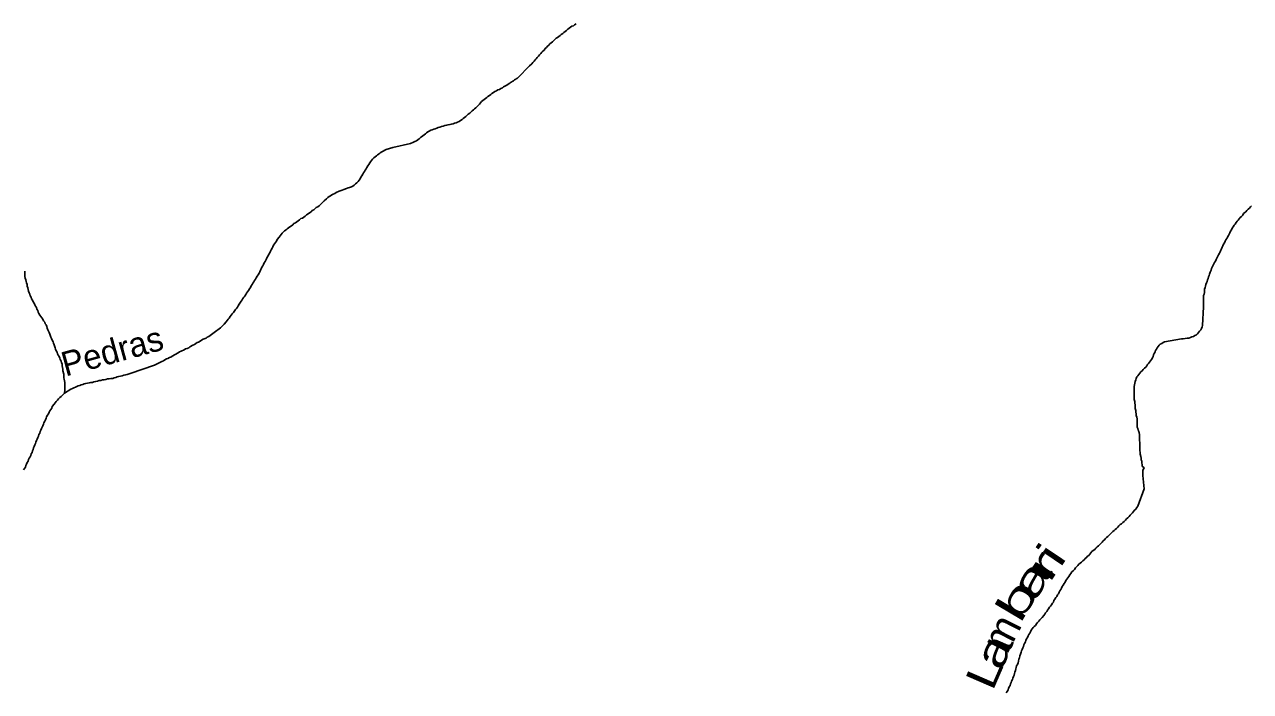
# Model space of a CAD drawing. Extents: x 785.9 to 812.4, y 7674.9 to 7703.1.
# Drawn here: x 797.178 to 801.186, y 7688.275 to 7690.456 of the extents above; entities that cross this region are included whole.
import ezdxf
from ezdxf.enums import TextEntityAlignment as Align

# ---------------------------------------------------------------- set-up
doc = ezdxf.new("R2010")
doc.units = 0
doc.header["$LTSCALE"] = 0.04
doc.layers.add('61', color=7, linetype='Continuous')
doc.layers.add('7', color=7, linetype='Continuous', lineweight=25)

msp = doc.modelspace()

# ---------------------------------------------------------------- linework, layer by layer
at = {"layer": '7'}
for points in [[(798.791, 7690.2819), (798.8283, 7690.3205), (798.8363, 7690.3278), (798.8396, 7690.3319), (798.8436, 7690.3359), (798.8469, 7690.34), (798.8501, 7690.344), (798.8541, 7690.348), (798.8582, 7690.3521), (798.8614, 7690.3569), (798.8655, 7690.361), (798.8687, 7690.365), (798.8728, 7690.3691), (798.8768, 7690.3723), (798.88, 7690.3772), (798.8841, 7690.3812), (798.8881, 7690.3853), (798.8922, 7690.3885), (798.8954, 7690.3925), (798.8995, 7690.3958), (798.9035, 7690.3998), (798.9076, 7690.4031), (798.9116, 7690.4071), (798.9156, 7690.4112), (798.9205, 7690.4136), (798.9245, 7690.4168), (798.9286, 7690.4201), (798.9326, 7690.4233), (798.9375, 7690.4265), (798.9415, 7690.4298), (798.9456, 7690.433), (798.9496, 7690.4362), (798.9537, 7690.4403), (798.9585, 7690.4435), (798.9626, 7690.4468), (798.9674, 7690.45), (798.9723, 7690.4516), (798.9763, 7690.4549), (798.9812, 7690.4581)], [(798.3816, 7690.0535), (798.4399, 7690.0673), (798.4496, 7690.0713), (798.4544, 7690.0729), (798.4593, 7690.0754), (798.4641, 7690.0786), (798.4682, 7690.0818), (798.4722, 7690.0859), (798.4763, 7690.0891), (798.4803, 7690.0924), (798.4844, 7690.0956), (798.4884, 7690.0988), (798.4925, 7690.1021), (798.4965, 7690.1053), (798.5014, 7690.1077), (798.5062, 7690.1102), (798.5111, 7690.1118), (798.5159, 7690.1134), (798.5208, 7690.115), (798.5256, 7690.1174), (798.5305, 7690.1191), (798.5353, 7690.1207), (798.541, 7690.1223), (798.5467, 7690.1239), (798.5523, 7690.1255), (798.558, 7690.1263), (798.5629, 7690.128), (798.5685, 7690.1288), (798.5734, 7690.1304), (798.579, 7690.1312), (798.5839, 7690.1328), (798.5888, 7690.1344), (798.5936, 7690.1369), (798.5985, 7690.1393), (798.6033, 7690.1425), (798.6082, 7690.145), (798.6122, 7690.1482), (798.6163, 7690.1522), (798.6203, 7690.1555), (798.6244, 7690.1587), (798.6284, 7690.1628), (798.6333, 7690.166), (798.6373, 7690.1692), (798.6413, 7690.1733), (798.6454, 7690.1773), (798.6494, 7690.1806), (798.6535, 7690.1838), (798.6575, 7690.1878), (798.6616, 7690.1919), (798.6656, 7690.1959), (798.6689, 7690.2), (798.6721, 7690.204), (798.6761, 7690.2073), (798.681, 7690.2105), (798.685, 7690.2137), (798.6891, 7690.217), (798.6931, 7690.221), (798.698, 7690.2242), (798.702, 7690.2275), (798.7061, 7690.2307), (798.7109, 7690.2331), (798.7158, 7690.2364), (798.7206, 7690.2388), (798.7255, 7690.242), (798.7304, 7690.2437), (798.7352, 7690.2469), (798.7401, 7690.2485), (798.7441, 7690.2518), (798.753, 7690.2566), (798.7579, 7690.2598), (798.7627, 7690.2631), (798.7641, 7690.264), (798.7654, 7690.2649), (798.7668, 7690.2658), (798.7681, 7690.2667), (798.7694, 7690.2676), (798.7708, 7690.2685), (798.7721, 7690.2694), (798.7735, 7690.2703), (798.7748, 7690.2712), (798.7762, 7690.2721), (798.7775, 7690.273), (798.7789, 7690.2739), (798.7802, 7690.2748), (798.7816, 7690.2757), (798.7829, 7690.2766), (798.7843, 7690.2774), (798.7856, 7690.2783), (798.787, 7690.2792), (798.7883, 7690.2801), (798.7896, 7690.281), (798.791, 7690.2819)], [(797.9447, 7689.6425), (797.9471, 7689.6473), (797.9495, 7689.6522), (797.952, 7689.657), (797.9544, 7689.6619), (797.9568, 7689.6667), (797.9592, 7689.6716), (797.9617, 7689.6765), (797.9649, 7689.6805), (797.9665, 7689.6854), (797.9689, 7689.6902), (797.9714, 7689.6951), (797.9746, 7689.6999), (797.977, 7689.7048), (797.9795, 7689.7096), (797.9819, 7689.7145), (797.9843, 7689.7193), (797.9876, 7689.7242), (797.99, 7689.7291), (797.9924, 7689.7339), (797.9956, 7689.7388), (797.9989, 7689.7436), (798.0021, 7689.7477), (798.0037, 7689.7525), (798.0102, 7689.7606), (798.0134, 7689.7647), (798.0167, 7689.7687), (798.0199, 7689.7736), (798.028, 7689.7816), (798.0329, 7689.7849), (798.0369, 7689.7881), (798.041, 7689.7914), (798.0458, 7689.7946), (798.0507, 7689.7978), (798.0547, 7689.8011), (798.0588, 7689.8051), (798.0636, 7689.8075), (798.0685, 7689.8108), (798.0725, 7689.814), (798.0774, 7689.8172), (798.0814, 7689.8213), (798.0871, 7689.8229), (798.0911, 7689.8261), (798.096, 7689.8294), (798.1, 7689.8334), (798.1049, 7689.8367), (798.1097, 7689.8399), (798.1146, 7689.8431), (798.1186, 7689.8472), (798.1235, 7689.8504), (798.1275, 7689.8537), (798.1316, 7689.8577), (798.1364, 7689.8601), (798.1413, 7689.8634), (798.1575, 7689.8796), (798.1656, 7689.886), (798.1696, 7689.8901), (798.1737, 7689.8933), (798.1785, 7689.8957), (798.1826, 7689.899), (798.1874, 7689.9006), (798.1923, 7689.903), (798.1971, 7689.9063), (798.2068, 7689.9111), (798.2165, 7689.9143), (798.2214, 7689.916), (798.2311, 7689.9192), (798.236, 7689.9216), (798.2408, 7689.9232), (798.2465, 7689.9249), (798.2513, 7689.9273), (798.2562, 7689.9305), (798.2602, 7689.9346), (798.2643, 7689.9386), (798.2683, 7689.9427), (798.2716, 7689.9467), (798.2748, 7689.9516), (798.278, 7689.9564), (798.2813, 7689.9613), (798.2837, 7689.9661), (798.2861, 7689.971), (798.2894, 7689.975), (798.2918, 7689.9799), (798.295, 7689.9839), (798.2975, 7689.9888), (798.3007, 7689.9936), (798.3039, 7689.9985), (798.3064, 7690.0034), (798.3096, 7690.0074), (798.3161, 7690.0155), (798.3201, 7690.0195), (798.3242, 7690.0236), (798.3282, 7690.0268), (798.3323, 7690.0301), (798.3371, 7690.0333), (798.3412, 7690.0365), (798.346, 7690.0398), (798.3509, 7690.0422), (798.3557, 7690.0446), (798.3606, 7690.047), (798.3816, 7690.0535)], [(801.1893, 7689.8634), (801.1853, 7689.8593), (801.1821, 7689.8553), (801.178, 7689.852), (801.174, 7689.848), (801.1707, 7689.8439), (801.1667, 7689.8407), (801.1626, 7689.8375), (801.1602, 7689.8326), (801.1562, 7689.8286), (801.1521, 7689.8245), (801.1489, 7689.8205), (801.1456, 7689.8164), (801.1424, 7689.8124), (801.1392, 7689.8083), (801.1359, 7689.8035), (801.1327, 7689.7994), (801.1295, 7689.7946), (801.1262, 7689.7897), (801.1238, 7689.7849), (801.1206, 7689.78), (801.1181, 7689.7752), (801.1157, 7689.7703), (801.1133, 7689.7655), (801.1109, 7689.7606), (801.1084, 7689.7558), (801.1052, 7689.7517), (801.1028, 7689.7469), (801.1003, 7689.742), (801.0979, 7689.7371), (801.0955, 7689.7323), (801.093, 7689.7274), (801.0906, 7689.7226), (801.089, 7689.7177), (801.0866, 7689.7129), (801.0841, 7689.708), (801.0809, 7689.7032), (801.0777, 7689.6967), (801.0761, 7689.6918), (801.0736, 7689.687), (801.0712, 7689.6821), (801.068, 7689.6781), (801.0663, 7689.6732), (801.0631, 7689.6692), (801.0615, 7689.6643), (801.0583, 7689.6578), (801.0566, 7689.653), (801.0542, 7689.6457), (801.0518, 7689.64), (801.0502, 7689.6352), (801.0485, 7689.6303), (801.0469, 7689.6255), (801.0453, 7689.6206), (801.0437, 7689.6158), (801.0421, 7689.6109), (801.0396, 7689.6061), (801.0388, 7689.6004), (801.0372, 7689.5955), (801.0356, 7689.5907), (801.0356, 7689.585), (801.0356, 7689.5794), (801.034, 7689.5745), (801.0324, 7689.5696), (801.0324, 7689.5664), (801.0324, 7689.5648), (801.0324, 7689.5632), (801.0324, 7689.5616), (801.0324, 7689.5599), (801.0324, 7689.5583), (801.0324, 7689.5567), (801.0324, 7689.5551), (801.0324, 7689.5535), (801.0324, 7689.5518), (801.0324, 7689.5502)], [(797.1792, 7689.6498), (797.1792, 7689.632), (797.18, 7689.6263), (797.1825, 7689.6214), (797.1833, 7689.6158), (797.1849, 7689.6109), (797.1865, 7689.6061), (797.1873, 7689.6004), (797.1889, 7689.5947), (797.1906, 7689.5899), (797.1914, 7689.5834), (797.193, 7689.5786), (797.1954, 7689.5737), (797.197, 7689.5688), (797.1995, 7689.564), (797.2011, 7689.5591), (797.2043, 7689.5543), (797.2067, 7689.5494), (797.2092, 7689.5446), (797.2116, 7689.5397), (797.214, 7689.5349), (797.2173, 7689.53), (797.2189, 7689.5251), (797.2213, 7689.5203), (797.2229, 7689.5154), (797.2253, 7689.5106), (797.2286, 7689.5057), (797.2318, 7689.5009), (797.2351, 7689.4968), (797.2375, 7689.492), (797.2407, 7689.4871), (797.244, 7689.4823), (797.2456, 7689.4774), (797.2488, 7689.4734), (797.2512, 7689.4685), (797.252, 7689.4628), (797.2545, 7689.458), (797.2569, 7689.4531), (797.2585, 7689.4483), (797.2609, 7689.4434), (797.2642, 7689.4337), (797.2666, 7689.4289), (797.2682, 7689.4232), (797.2715, 7689.4183), (797.2731, 7689.4135), (797.2747, 7689.4086), (797.2779, 7689.3989), (797.2796, 7689.3941), (797.282, 7689.3892), (797.2844, 7689.3844)], [(797.6032, 7689.3423), (797.6178, 7689.3496), (797.6226, 7689.3512), (797.6275, 7689.3544), (797.6323, 7689.356), (797.6372, 7689.3593), (797.6421, 7689.3625), (797.6469, 7689.3641), (797.6518, 7689.3666), (797.6566, 7689.3682), (797.6607, 7689.3714), (797.6704, 7689.3763), (797.6801, 7689.3819), (797.6849, 7689.3852), (797.6898, 7689.3876), (797.6995, 7689.3924), (797.7044, 7689.3957), (797.71, 7689.3965), (797.7149, 7689.3989), (797.7189, 7689.4022), (797.7286, 7689.407), (797.7335, 7689.4094), (797.7383, 7689.4127), (797.7424, 7689.4159), (797.7472, 7689.4175), (797.7521, 7689.4208), (797.757, 7689.424), (797.7618, 7689.4272), (797.7715, 7689.4305), (797.7756, 7689.4337), (797.7804, 7689.4361), (797.7845, 7689.4394), (797.7893, 7689.4418), (797.7934, 7689.445), (797.7982, 7689.4483), (797.8023, 7689.4515), (797.8063, 7689.4548), (797.8104, 7689.458), (797.8144, 7689.4612), (797.8184, 7689.4645), (797.8225, 7689.4677), (797.8265, 7689.4717), (797.8306, 7689.4758), (797.8371, 7689.4839), (797.8411, 7689.4879), (797.8443, 7689.492), (797.8476, 7689.496), (797.8508, 7689.5009), (797.854, 7689.5057), (797.8573, 7689.5098), (797.8613, 7689.5138), (797.8678, 7689.5235), (797.871, 7689.5276), (797.8743, 7689.5316), (797.8767, 7689.5365), (797.8799, 7689.5413), (797.8864, 7689.551), (797.8897, 7689.5551), (797.8921, 7689.5599), (797.8953, 7689.564), (797.8986, 7689.568), (797.9018, 7689.5729), (797.9042, 7689.5777), (797.9075, 7689.5818), (797.9099, 7689.5866), (797.9131, 7689.5915), (797.9164, 7689.5964), (797.9188, 7689.6012), (797.922, 7689.6053), (797.9244, 7689.6101), (797.9277, 7689.6142), (797.9301, 7689.619), (797.9333, 7689.6231), (797.9358, 7689.6279), (797.939, 7689.6328), (797.9414, 7689.6376), (797.9447, 7689.6425)], [(801.0324, 7689.5502), (801.0324, 7689.5486), (801.0324, 7689.547), (801.0324, 7689.5454), (801.0324, 7689.5438), (801.0324, 7689.5421), (801.0324, 7689.5405), (801.0324, 7689.5389), (801.0324, 7689.5373), (801.0324, 7689.5357), (801.0324, 7689.534), (801.0324, 7689.5324), (801.0291, 7689.4717), (801.0275, 7689.4669), (801.0259, 7689.462), (801.0235, 7689.4572), (801.0194, 7689.4531), (801.0162, 7689.4483), (801.0129, 7689.4442), (801.0089, 7689.441), (801.004, 7689.4386), (800.9992, 7689.4361), (800.9943, 7689.4345), (800.9895, 7689.4329), (800.9846, 7689.4305), (800.979, 7689.4297), (800.966, 7689.428), (800.9603, 7689.428), (800.9045, 7689.4183), (800.8997, 7689.4159), (800.8956, 7689.4127), (800.8908, 7689.4102), (800.8867, 7689.407), (800.8835, 7689.403), (800.8802, 7689.3989), (800.8786, 7689.3941), (800.8754, 7689.39), (800.8738, 7689.3852), (800.8705, 7689.3803), (800.8689, 7689.3755), (800.8673, 7689.3706), (800.8649, 7689.3657), (800.8624, 7689.3609), (800.8592, 7689.356), (800.856, 7689.352), (800.8527, 7689.3479), (800.8495, 7689.3439), (800.8463, 7689.3399), (800.843, 7689.3358), (800.839, 7689.3318), (800.8349, 7689.3277), (800.8317, 7689.3237), (800.8277, 7689.3196), (800.8236, 7689.3156), (800.8204, 7689.3115), (800.8171, 7689.3075), (800.8139, 7689.3034), (800.8123, 7689.2986), (800.8107, 7689.2937), (800.809, 7689.2889), (800.8074, 7689.2832), (800.8066, 7689.2775), (800.8058, 7689.2719), (800.8058, 7689.2581), (800.8058, 7689.2525), (800.8058, 7689.2468), (800.8058, 7689.2411), (800.8058, 7689.2355), (800.8058, 7689.2298), (800.8074, 7689.2233), (800.8074, 7689.2177), (800.8082, 7689.212), (800.809, 7689.2063), (800.809, 7689.2007), (800.8107, 7689.1942), (800.8107, 7689.1885), (800.8123, 7689.1829), (800.8123, 7689.1772), (800.8139, 7689.1724), (800.8147, 7689.1667), (800.8147, 7689.161), (800.8155, 7689.1554), (800.8155, 7689.1497), (800.8155, 7689.1392), (800.8171, 7689.1343), (800.8176, 7689.1328), (800.8182, 7689.1313), (800.8187, 7689.1297), (800.8192, 7689.1282), (800.8197, 7689.1267), (800.8202, 7689.1251), (800.8207, 7689.1236), (800.8212, 7689.122), (800.8217, 7689.1205), (800.8222, 7689.119), (800.8228, 7689.1174), (800.8233, 7689.1159), (800.8236, 7689.0688), (800.8252, 7689.051), (800.8268, 7689.0437), (800.8285, 7689.038)], [(797.2844, 7689.3844), (797.286, 7689.3795), (797.2885, 7689.3746), (797.2909, 7689.3698), (797.2933, 7689.3649), (797.2949, 7689.3601), (797.2974, 7689.3552), (797.299, 7689.3504), (797.3014, 7689.3455), (797.3014, 7689.3399), (797.3022, 7689.3342), (797.303, 7689.3285), (797.303, 7689.3229), (797.3071, 7689.313), (797.3063, 7689.301), (797.3079, 7689.2962), (797.3087, 7689.2905), (797.3095, 7689.2848), (797.3095, 7689.2678), (797.3097, 7689.2665), (797.3094, 7689.2615)], [(797.3297, 7689.263), (797.3346, 7689.2654), (797.3394, 7689.2678), (797.3443, 7689.2703), (797.3491, 7689.2727), (797.354, 7689.2743), (797.3589, 7689.2759), (797.3637, 7689.2775), (797.3686, 7689.2792), (797.3734, 7689.2808), (797.3783, 7689.2824), (797.3839, 7689.2832), (797.3896, 7689.284), (797.3945, 7689.2856), (797.4001, 7689.2856), (797.405, 7689.2873), (797.4106, 7689.2881), (797.4163, 7689.2897), (797.422, 7689.2913), (797.4276, 7689.2921), (797.4325, 7689.2937), (797.4381, 7689.2945), (797.4438, 7689.2954), (797.4495, 7689.297), (797.4551, 7689.297), (797.4608, 7689.2978), (797.4665, 7689.2986), (797.4713, 7689.3002), (797.4762, 7689.3018), (797.481, 7689.3034), (797.4859, 7689.3051), (797.4916, 7689.3059), (797.4972, 7689.3075), (797.5029, 7689.3091), (797.5085, 7689.3099), (797.5134, 7689.3115), (797.5239, 7689.3148), (797.6032, 7689.3423)], [(797.3087, 7689.2508), (797.3087, 7689.2508), (797.3297, 7689.263)], [(797.3094, 7689.2615), (797.3087, 7689.2508), (797.3087, 7689.2508)], [(797.1752, 7688.9992), (797.1784, 7689.0041), (797.1808, 7689.0089), (797.1825, 7689.0138), (797.1841, 7689.0186), (797.1873, 7689.0235), (797.1897, 7689.0283), (797.1914, 7689.0332), (797.1938, 7689.038), (797.197, 7689.0421), (797.1986, 7689.0469), (797.2003, 7689.0518), (797.2027, 7689.0567), (797.2043, 7689.0615), (797.2059, 7689.0664), (797.2075, 7689.0712), (797.21, 7689.0761), (797.2116, 7689.0809), (797.214, 7689.0858), (797.2156, 7689.0906), (797.2173, 7689.0955), (797.2197, 7689.1003), (797.2213, 7689.1052), (797.2237, 7689.1101), (797.2253, 7689.1149), (797.2278, 7689.1198), (797.2294, 7689.1246), (797.2318, 7689.1295), (797.2334, 7689.1343), (797.2359, 7689.1392), (797.2375, 7689.144), (797.2399, 7689.1489), (797.2415, 7689.1538), (797.244, 7689.1586), (797.2464, 7689.1635), (797.2488, 7689.1683), (797.2504, 7689.1732), (797.2529, 7689.178), (797.2561, 7689.1829), (797.2585, 7689.1877), (797.2609, 7689.1926), (797.2642, 7689.1966), (797.2674, 7689.2015), (797.269, 7689.2063), (797.2755, 7689.2144), (797.2787, 7689.2185), (797.282, 7689.2233), (797.286, 7689.2274), (797.2893, 7689.2322), (797.2933, 7689.2363), (797.2974, 7689.2395), (797.3014, 7689.2428), (797.3054, 7689.2468), (797.3087, 7689.2508)], [(800.8285, 7689.038), (800.8285, 7689.0324), (800.8301, 7689.0275), (800.8301, 7689.0219), (800.8317, 7689.017), (800.8317, 7689.0113), (800.8382, 7689.0057), (800.8333, 7688.9984), (800.8333, 7688.9927), (800.8333, 7688.9871), (800.8333, 7688.9854), (800.8333, 7688.9838), (800.8333, 7688.9822), (800.8333, 7688.9806), (800.8382, 7688.9377), (800.8382, 7688.9377), (800.8171, 7688.8811), (800.8139, 7688.8762), (800.8107, 7688.8714), (800.8066, 7688.8673), (800.8034, 7688.8633), (800.8001, 7688.8592), (800.7961, 7688.8552), (800.792, 7688.8511), (800.7888, 7688.8471), (800.7848, 7688.843), (800.7807, 7688.839), (800.7767, 7688.8349), (800.7726, 7688.8309), (800.7686, 7688.8269), (800.7645, 7688.8236), (800.7597, 7688.8204), (800.7556, 7688.8163), (800.7516, 7688.8123), (800.7475, 7688.8082), (800.7435, 7688.8042), (800.7395, 7688.801), (800.7354, 7688.7977), (800.7314, 7688.7937), (800.7273, 7688.7896), (800.7233, 7688.7856), (800.7192, 7688.7815), (800.7152, 7688.7783), (800.7111, 7688.7743), (800.7079, 7688.7702), (800.7039, 7688.767), (800.7006, 7688.7629), (800.6966, 7688.7589), (800.6925, 7688.7548), (800.6885, 7688.7516), (800.6844, 7688.7476), (800.6804, 7688.7435), (800.6763, 7688.7395), (800.6715, 7688.7362), (800.6674, 7688.7322), (800.6642, 7688.7281), (800.6602, 7688.7241), (800.6569, 7688.72), (800.6529, 7688.7168), (800.6496, 7688.7128), (800.6456, 7688.7095), (800.6415, 7688.7055), (800.6375, 7688.7022), (800.6335, 7688.6982), (800.6294, 7688.6942), (800.6246, 7688.6909), (800.6213, 7688.6869), (800.6173, 7688.6828), (800.6132, 7688.6788), (800.61, 7688.6739), (800.6059, 7688.6699), (800.6019, 7688.6658), (800.5987, 7688.661), (800.5954, 7688.6561), (800.5922, 7688.6513), (800.589, 7688.6464), (800.5857, 7688.6416), (800.5825, 7688.6375), (800.5801, 7688.6327), (800.5768, 7688.6278), (800.5736, 7688.623), (800.5703, 7688.6181), (800.5679, 7688.6132), (800.5655, 7688.6084), (800.5623, 7688.6043), (800.5606, 7688.5995), (800.5582, 7688.5946), (800.555, 7688.5906), (800.5525, 7688.5857), (800.5493, 7688.5817), (800.5461, 7688.5768), (800.5428, 7688.572), (800.5412, 7688.5671), (800.538, 7688.5631), (800.5347, 7688.5582), (800.5315, 7688.5542), (800.5283, 7688.5501), (800.525, 7688.5453), (800.5226, 7688.5404), (800.5194, 7688.5364), (800.5161, 7688.5323)], [(800.5161, 7688.5323), (800.5129, 7688.5275), (800.5097, 7688.5234), (800.5048, 7688.517), (800.5008, 7688.5129), (800.4967, 7688.5089), (800.4935, 7688.5048), (800.4894, 7688.5), (800.4862, 7688.4959), (800.483, 7688.4911), (800.4789, 7688.4878), (800.4757, 7688.4838), (800.4724, 7688.4797), (800.4692, 7688.4749), (800.466, 7688.47), (800.4643, 7688.4652), (800.4611, 7688.4611), (800.4587, 7688.4563), (800.4563, 7688.4514), (800.4538, 7688.4466), (800.4514, 7688.4417), (800.4498, 7688.4368), (800.4465, 7688.432), (800.4449, 7688.4271), (800.4433, 7688.4223), (800.4417, 7688.4174), (800.4393, 7688.4126), (800.4376, 7688.4077), (800.436, 7688.4029), (800.4336, 7688.3964), (800.432, 7688.3915), (800.4304, 7688.3851), (800.4287, 7688.3802), (800.4271, 7688.3737), (800.4263, 7688.3681), (800.4239, 7688.3632), (800.4207, 7688.3592), (800.4198, 7688.3535), (800.4182, 7688.3487), (800.4174, 7688.343), (800.4158, 7688.3381), (800.4142, 7688.3333), (800.4126, 7688.3284), (800.4109, 7688.3236), (800.4093, 7688.3187), (800.4077, 7688.3139), (800.4045, 7688.309), (800.4029, 7688.3041), (800.4012, 7688.2993), (800.3996, 7688.2944), (800.3964, 7688.2896), (800.3948, 7688.2847), (800.3931, 7688.2799), (800.3907, 7688.275), (800.3875, 7688.2702)]]:
    msp.add_lwpolyline(points, dxfattribs=at)

# ---------------------------------------------------------------- texts
at = {"layer": '61'}
for s, height, rotation, p in [('Pedras', 0.08, 15.412, (797.4752, 7689.3494)), ('m', 0.1, 62.916, (800.415, 7688.4427))]:
    msp.add_text(s, height=height, rotation=rotation, dxfattribs=at).set_placement(p, align=Align.CENTER)
for s, rotation, width, p in [('i', 56.042, 1.5, (800.5754, 7688.6948)), ('r', 56.042, 1.75, (800.5497, 7688.6588)), ('a', 59.283, 1.6, (800.5099, 7688.6149)), ('b', 59.283, 1.7, (800.4648, 7688.5481)), ('a', 66.548, 1.4, (800.3919, 7688.3875)), ('L', 66.548, 1.3, (800.3615, 7688.3173))]:
    msp.add_text(s, height=0.1, rotation=rotation, dxfattribs=dict(at, width=width)).set_placement(p, align=Align.CENTER)

doc.saveas('drawing.dxf')
